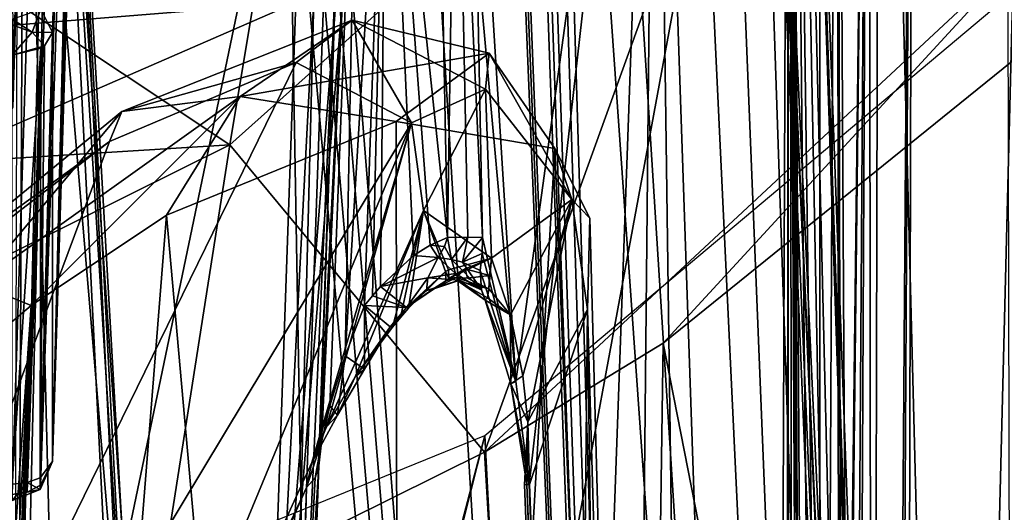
# Model space of a CAD drawing. Header units: millimetres. Extents: x -18.9 to 18.9, y -8.8 to 59.9.
# Tile 456 of 461: x 10 to 14.9, y 46.1 to 48.6. Entities that reach past the tile are written whole.
import ezdxf

# ---------------------------------------------------------------- set-up
doc = ezdxf.new("R2010")
doc.units = ezdxf.units.MM
doc.header["$LTSCALE"] = 65.185185
for name, color, linetype in [('1', 7, 'CONTINUOUS'), ('11', 7, 'CONTINUOUS'), ('19', 7, 'CONTINUOUS'), ('21', 7, 'CONTINUOUS'), ('245', 7, 'CONTINUOUS'), ('260', 7, 'CONTINUOUS'), ('341', 7, 'CONTINUOUS'), ('342', 7, 'CONTINUOUS'), ('354', 7, 'CONTINUOUS'), ('355', 7, 'CONTINUOUS'), ('356', 7, 'CONTINUOUS'), ('364', 7, 'CONTINUOUS'), ('385', 7, 'CONTINUOUS'), ('437', 7, 'CONTINUOUS'), ('451', 7, 'CONTINUOUS'), ('459', 7, 'CONTINUOUS'), ('5', 7, 'CONTINUOUS'), ('507', 7, 'CONTINUOUS'), ('510', 7, 'CONTINUOUS'), ('6', 7, 'CONTINUOUS'), ('633', 7, 'CONTINUOUS'), ('643', 7, 'CONTINUOUS'), ('644', 7, 'CONTINUOUS'), ('651', 7, 'CONTINUOUS'), ('652', 7, 'CONTINUOUS'), ('653', 7, 'CONTINUOUS'), ('654', 7, 'CONTINUOUS'), ('674', 7, 'CONTINUOUS'), ('675', 7, 'CONTINUOUS'), ('678', 7, 'CONTINUOUS'), ('679', 7, 'CONTINUOUS'), ('714', 7, 'CONTINUOUS'), ('831', 7, 'CONTINUOUS'), ('86', 7, 'CONTINUOUS'), ('910', 7, 'CONTINUOUS'), ('945', 7, 'CONTINUOUS')]:
    doc.layers.add(name, color=color, linetype=linetype)

msp = doc.modelspace()

# ---------------------------------------------------------------- linework, layer by layer
at = {"layer": '1', "color": 7, "linetype": 'Continuous'}
for points in [[(14.4873, 53.2453, -9.6373), (15.1267, 54.4298, -8.5991), (14.4221, 26.4, -9.7346), (14.4873, 53.2453, -9.6373)], [(14.4221, 26.4, -9.7346), (15.1267, 54.4298, -8.5991), (15.1861, 26.4, -8.4937), (14.4221, 26.4, -9.7346)], [(14.2663, 52.9045, -9.9615), (14.4873, 53.2453, -9.6373), (14.2974, 26.593, -9.9168), (14.2663, 52.9045, -9.9615)], [(14.2974, 26.593, -9.9168), (14.4873, 53.2453, -9.6373), (14.3346, 26.458, -9.8631), (14.2974, 26.593, -9.9168)], [(14.3346, 26.458, -9.8631), (14.4873, 53.2453, -9.6373), (14.4221, 26.4, -9.7346), (14.3346, 26.458, -9.8631)], [(14.0239, 52.5997, -10.3), (14.2663, 52.9045, -9.9615), (14.0239, 32.6, -10.3), (14.0239, 52.5997, -10.3)], [(14.0239, 32.6, -10.3), (14.2663, 52.9045, -9.9615), (14.0367, 32.6, -10.2825), (14.0239, 32.6, -10.3)], [(14.0367, 32.6, -10.2825), (14.2663, 52.9045, -9.9615), (14.1296, 32.5415, -10.1545), (14.0367, 32.6, -10.2825)], [(14.1296, 32.5415, -10.1545), (14.2663, 52.9045, -9.9615), (14.1676, 32.407, -10.1014), (14.1296, 32.5415, -10.1545)], [(14.1676, 32.407, -10.1014), (14.2663, 52.9045, -9.9615), (14.2974, 26.593, -9.9168), (14.1676, 32.407, -10.1014)], [(13.2439, 46.9853, 11.2854), (15.7137, 34.4, 7.4725), (15.23, 48.5911, 8.4147), (13.2439, 46.9853, 11.2854)], [(12.3539, 46.4439, 12.2533), (13.06, 34.4, 11.4977), (13.2439, 46.9853, 11.2854), (12.3539, 46.4439, 12.2533)], [(13.06, 34.4, 11.4977), (15.7137, 34.4, 7.4725), (13.2439, 46.9853, 11.2854), (13.06, 34.4, 11.4977)], [(10.7201, 45.6315, 13.7055), (13.06, 34.4, 11.4977), (12.3539, 46.4439, 12.2533), (10.7201, 45.6315, 13.7055)]]:
    msp.add_3dface(points, dxfattribs=at)
at = {"layer": '11', "color": 7, "linetype": 'Continuous'}
for points in [[(9.7801, 49.8541, -8.3475), (9.8924, 42.7348, -8.5961), (11.3763, 49.8541, -8.3475), (9.7801, 49.8541, -8.3475)], [(11.3763, 49.8541, -8.3475), (9.8924, 42.7348, -8.5961), (11.5265, 41.3085, -8.6459), (11.3763, 49.8541, -8.3475)]]:
    msp.add_3dface(points, dxfattribs=at)
at = {"layer": '19', "color": 7, "linetype": 'Continuous'}
for points in [[(12.5656, 57.6651, -5.7951), (14.5415, 26.593, -3.3512), (13.061, 57.8023, -4.5559), (12.5656, 57.6651, -5.7951)], [(13.061, 57.8023, -4.5559), (14.5415, 26.593, -3.3512), (13.2876, 57.6564, -3.8633), (13.061, 57.8023, -4.5559)], [(12.6662, 53.1168, -5.9553), (14.5415, 26.593, -3.3512), (12.5656, 57.6651, -5.7951), (12.6662, 53.1168, -5.9553)], [(13.2876, 57.6564, -3.8633), (14.5415, 26.593, -3.3512), (13.5006, 57.2732, -3.0969), (13.2876, 57.6564, -3.8633)], [(14.9361, 26.207, 0), (14.8867, 26.387, 1.1335), (13.5006, 57.2732, -3.0969), (14.9361, 26.207, 0)], [(13.5006, 57.2732, -3.0969), (14.8867, 26.387, 1.1335), (13.8721, 54.0291, 1.6038), (13.5006, 57.2732, -3.0969)], [(14.8796, 26.3995, -1.2182), (14.9361, 26.207, 0), (13.5006, 57.2732, -3.0969), (14.8796, 26.3995, -1.2182)], [(14.8178, 26.4787, -1.7993), (14.8796, 26.3995, -1.2182), (13.5006, 57.2732, -3.0969), (14.8178, 26.4787, -1.7993)], [(14.7723, 26.5175, -2.1316), (14.8178, 26.4787, -1.7993), (13.5006, 57.2732, -3.0969), (14.7723, 26.5175, -2.1316)], [(14.5415, 26.593, -3.3512), (14.7723, 26.5175, -2.1316), (13.5006, 57.2732, -3.0969), (14.5415, 26.593, -3.3512)], [(13.8721, 54.0291, 1.6038), (13.7944, 34.593, 4.9133), (13.2058, 51.8435, 4.7701), (13.8721, 54.0291, 1.6038)], [(13.8475, 34.5631, 4.7647), (13.7944, 34.593, 4.9133), (13.8721, 54.0291, 1.6038), (13.8475, 34.5631, 4.7647)], [(13.8933, 34.4778, 4.6389), (13.8475, 34.5631, 4.7647), (13.8721, 54.0291, 1.6038), (13.8933, 34.4778, 4.6389)], [(13.9402, 34.207, 4.5267), (13.8933, 34.4778, 4.6389), (13.8721, 54.0291, 1.6038), (13.9402, 34.207, 4.5267)], [(13.9714, 33.4402, 4.5173), (13.9402, 34.207, 4.5267), (13.8721, 54.0291, 1.6038), (13.9714, 33.4402, 4.5173)], [(14.0055, 32.6, 4.5071), (13.9714, 33.4402, 4.5173), (13.8721, 54.0291, 1.6038), (14.0055, 32.6, 4.5071)], [(14.1264, 29.6194, 4.4706), (14.0055, 32.6, 4.5071), (13.8721, 54.0291, 1.6038), (14.1264, 29.6194, 4.4706)], [(14.2489, 26.593, 4.4333), (14.1264, 29.6194, 4.4706), (13.8721, 54.0291, 1.6038), (14.2489, 26.593, 4.4333)], [(14.4053, 26.593, 3.895), (14.2489, 26.593, 4.4333), (13.8721, 54.0291, 1.6038), (14.4053, 26.593, 3.895)], [(14.5415, 26.593, 3.3512), (14.4053, 26.593, 3.895), (13.8721, 54.0291, 1.6038), (14.5415, 26.593, 3.3512)], [(14.7878, 26.5056, 2.024), (14.5415, 26.593, 3.3512), (13.8721, 54.0291, 1.6038), (14.7878, 26.5056, 2.024)], [(14.8176, 26.4788, 1.8003), (14.7878, 26.5056, 2.024), (13.8721, 54.0291, 1.6038), (14.8176, 26.4788, 1.8003)], [(14.8867, 26.387, 1.1335), (14.8176, 26.4788, 1.8003), (13.8721, 54.0291, 1.6038), (14.8867, 26.387, 1.1335)], [(13.4664, 26.593, -6.4296), (14.5415, 26.593, -3.3512), (12.6662, 53.1168, -5.9553), (13.4664, 26.593, -6.4296)], [(12.7576, 48.9563, -6.1018), (13.4664, 26.593, -6.4296), (12.6662, 53.1168, -5.9553), (12.7576, 48.9563, -6.1018)], [(12.2866, 50.3721, 6.9015), (13.2058, 51.8435, 4.7701), (12.5102, 46.7958, 6.7544), (12.2866, 50.3721, 6.9015)], [(12.5102, 46.7958, 6.7544), (13.2058, 51.8435, 4.7701), (12.5767, 46.2822, 6.668), (12.5102, 46.7958, 6.7544)], [(12.5767, 46.2822, 6.668), (13.2058, 51.8435, 4.7701), (12.8005, 40.5878, 6.6697), (12.5767, 46.2822, 6.668)], [(12.8005, 40.5878, 6.6697), (13.2058, 51.8435, 4.7701), (13.0338, 34.593, 6.6742), (12.8005, 40.5878, 6.6697)], [(13.0338, 34.593, 6.6742), (13.2058, 51.8435, 4.7701), (13.443, 34.593, 5.8062), (13.0338, 34.593, 6.6742)], [(13.2058, 51.8435, 4.7701), (13.7944, 34.593, 4.9133), (13.443, 34.593, 5.8062), (13.2058, 51.8435, 4.7701)], [(12.2866, 50.3721, 6.9015), (12.5102, 46.7958, 6.7544), (12.3156, 48.941, 6.9518), (12.2866, 50.3721, 6.9015)], [(11.443, 50.0212, -8.2459), (13.4664, 26.593, -6.4296), (11.5189, 50.0468, -8.1379), (11.443, 50.0212, -8.2459)], [(11.5189, 50.0468, -8.1379), (13.4664, 26.593, -6.4296), (11.594, 50.0109, -8.0329), (11.5189, 50.0468, -8.1379)], [(11.3763, 49.8541, -8.3475), (13.4664, 26.593, -6.4296), (11.443, 50.0212, -8.2459), (11.3763, 49.8541, -8.3475)], [(11.594, 50.0109, -8.0329), (13.4664, 26.593, -6.4296), (12.0909, 49.4965, -7.2983), (11.594, 50.0109, -8.0329)], [(11.3763, 49.8541, -8.3475), (11.5265, 41.3085, -8.6459), (13.4664, 26.593, -6.4296), (11.3763, 49.8541, -8.3475)], [(12.0909, 49.4965, -7.2983), (13.4664, 26.593, -6.4296), (12.5466, 48.9548, -6.5246), (12.0909, 49.4965, -7.2983)], [(12.3445, 47.5124, 7.0021), (12.3156, 48.941, 6.9518), (12.5102, 46.7958, 6.7544), (12.3445, 47.5124, 7.0021)], [(12.5466, 48.9548, -6.5246), (13.4664, 26.593, -6.4296), (12.5599, 48.9402, -6.5002), (12.5466, 48.9548, -6.5246)], [(12.5599, 48.9402, -6.5002), (13.4664, 26.593, -6.4296), (12.5738, 48.9292, -6.474), (12.5599, 48.9402, -6.5002)], [(12.5738, 48.9292, -6.474), (13.4664, 26.593, -6.4296), (12.6597, 48.9248, -6.3048), (12.5738, 48.9292, -6.474)], [(12.6597, 48.9248, -6.3048), (13.4664, 26.593, -6.4296), (12.6802, 48.9318, -6.2628), (12.6597, 48.9248, -6.3048)], [(12.6802, 48.9318, -6.2628), (13.4664, 26.593, -6.4296), (12.7068, 48.9417, -6.2079), (12.6802, 48.9318, -6.2628)], [(12.7068, 48.9417, -6.2079), (13.4664, 26.593, -6.4296), (12.7576, 48.9563, -6.1018), (12.7068, 48.9417, -6.2079)], [(12.3421, 47.4327, 7.0119), (12.3445, 47.5124, 7.0021), (12.5102, 46.7958, 6.7544), (12.3421, 47.4327, 7.0119)], [(12.3316, 47.3477, 7.0363), (12.3421, 47.4327, 7.0119), (12.5102, 46.7958, 6.7544), (12.3316, 47.3477, 7.0363)]]:
    msp.add_3dface(points, dxfattribs=at)
at = {"layer": '21', "color": 7, "linetype": 'Continuous'}
for points in [[(11.9151, 48.089, 10.4082), (11.9323, 34.593, 10.9974), (10.7717, 47.6233, 11.0562), (11.9151, 48.089, 10.4082)], [(12.7048, 47.9549, 9.2417), (11.9323, 34.593, 10.9974), (11.9151, 48.089, 10.4082), (12.7048, 47.9549, 9.2417)], [(13.2306, 34.593, 9.1214), (11.9323, 34.593, 10.9974), (12.7048, 47.9549, 9.2417), (13.2306, 34.593, 9.1214)], [(12.8791, 47.6078, 8.4868), (13.2306, 34.593, 9.1214), (12.7048, 47.9549, 9.2417), (12.8791, 47.6078, 8.4868)], [(11.9323, 34.593, 10.9974), (9.7348, 34.593, 11.6106), (10.7717, 47.6233, 11.0562), (11.9323, 34.593, 10.9974)], [(10.7717, 47.6233, 11.0562), (9.7348, 34.593, 11.6106), (10.0979, 47.1737, 11.1784), (10.7717, 47.6233, 11.0562)], [(12.8668, 47.1531, 7.8002), (13.2306, 34.593, 9.1214), (12.8791, 47.6078, 8.4868), (12.8668, 47.1531, 7.8002)], [(9.5167, 36.3181, 11.5263), (9.3485, 36.4317, 11.4937), (10.0979, 47.1737, 11.1784), (9.5167, 36.3181, 11.5263)], [(10.0979, 47.1737, 11.1784), (9.3485, 36.4317, 11.4937), (9.3838, 46.5716, 11.1396), (10.0979, 47.1737, 11.1784)], [(9.6229, 36.203, 11.5438), (9.5167, 36.3181, 11.5263), (10.0979, 47.1737, 11.1784), (9.6229, 36.203, 11.5438)], [(9.7015, 36.0585, 11.5566), (9.6229, 36.203, 11.5438), (10.0979, 47.1737, 11.1784), (9.7015, 36.0585, 11.5566)], [(9.728, 35.9142, 11.5639), (9.7015, 36.0585, 11.5566), (10.0979, 47.1737, 11.1784), (9.728, 35.9142, 11.5639)], [(9.7314, 35.2563, 11.5872), (9.728, 35.9142, 11.5639), (10.0979, 47.1737, 11.1784), (9.7314, 35.2563, 11.5872)], [(9.7348, 34.593, 11.6106), (9.7314, 35.2563, 11.5872), (10.0979, 47.1737, 11.1784), (9.7348, 34.593, 11.6106)], [(12.5776, 46.2822, 6.8569), (12.7991, 40.5878, 6.8516), (12.8668, 47.1531, 7.8002), (12.5776, 46.2822, 6.8569)], [(12.7991, 40.5878, 6.8516), (13.0304, 34.593, 6.8494), (12.8668, 47.1531, 7.8002), (12.7991, 40.5878, 6.8516)], [(13.0304, 34.593, 6.8494), (13.2306, 34.593, 9.1214), (12.8668, 47.1531, 7.8002), (13.0304, 34.593, 6.8494)]]:
    msp.add_3dface(points, dxfattribs=at)
at = {"layer": '245', "color": 7, "linetype": 'Continuous'}
for points in [[(4.4513, 48.7582, -6.2438), (11.4148, 48.6816, -6.1344), (3.4663, 48.0445, -5.2246), (4.4513, 48.7582, -6.2438)], [(3.4663, 48.0445, -5.2246), (11.4148, 48.6816, -6.1344), (6.2964, 46.4537, -2.9527), (3.4663, 48.0445, -5.2246)], [(6.2964, 46.4537, -2.9527), (11.4148, 48.6816, -6.1344), (11.2311, 43.4223, 1.3766), (6.2964, 46.4537, -2.9527)], [(7.2456, 44.247, 0.1988), (6.2964, 46.4537, -2.9527), (11.2311, 43.4223, 1.3766), (7.2456, 44.247, 0.1988)]]:
    msp.add_3dface(points, dxfattribs=at)
at = {"layer": '260', "color": 7, "linetype": 'Continuous'}
for points in [[(11.5468, 50.7466, 9.7457), (9.4771, 49.0449, 12.1759), (11.0858, 47.9732, 12.7183), (11.5468, 50.7466, 9.7457)], [(11.5468, 50.7466, 9.7457), (11.0858, 47.9732, 12.7183), (13.7735, 50.3775, 9.2846), (11.5468, 50.7466, 9.7457)], [(11.0858, 47.9732, 12.7183), (12.3539, 46.4439, 12.2533), (13.7735, 50.3775, 9.2846), (11.0858, 47.9732, 12.7183)], [(12.3539, 46.4439, 12.2533), (15.0664, 48.9689, 8.6455), (13.7735, 50.3775, 9.2846), (12.3539, 46.4439, 12.2533)], [(9.4771, 49.0449, 12.1759), (6.8917, 47.7125, 14.0788), (11.0858, 47.9732, 12.7183), (9.4771, 49.0449, 12.1759)], [(12.3539, 46.4439, 12.2533), (13.2439, 46.9853, 11.2854), (15.0664, 48.9689, 8.6455), (12.3539, 46.4439, 12.2533)], [(13.2439, 46.9853, 11.2854), (15.23, 48.5911, 8.4147), (15.0664, 48.9689, 8.6455), (13.2439, 46.9853, 11.2854)], [(6.8917, 47.7125, 14.0788), (7.2831, 46.0858, 15.4139), (11.0858, 47.9732, 12.7183), (6.8917, 47.7125, 14.0788)], [(7.2831, 46.0858, 15.4139), (10.7201, 45.6315, 13.7055), (11.0858, 47.9732, 12.7183), (7.2831, 46.0858, 15.4139)], [(10.7201, 45.6315, 13.7055), (12.3539, 46.4439, 12.2533), (11.0858, 47.9732, 12.7183), (10.7201, 45.6315, 13.7055)]]:
    msp.add_3dface(points, dxfattribs=at)
at = {"layer": '341', "color": 7, "linetype": 'Continuous'}
for points in [[(10.5059, 58.7208, -7.5599), (10.5092, 58.2663, -8.1073), (10.2034, 46.3972, 4.9675), (10.5059, 58.7208, -7.5599)], [(10.2034, 48.5327, 6.4627), (10.5059, 58.7208, -7.5599), (10.2034, 46.3972, 4.9675), (10.2034, 48.5327, 6.4627)], [(10.5092, 58.2663, -8.1073), (10.5108, 57.5639, -8.7077), (10.2034, 46.3972, 4.9675), (10.5092, 58.2663, -8.1073)], [(10.2034, 46.3972, 4.9675), (10.5108, 57.5639, -8.7077), (10.5108, 56.2444, -9.6316), (10.2034, 46.3972, 4.9675)]]:
    msp.add_3dface(points, dxfattribs=at)
at = {"layer": '342', "color": 7, "linetype": 'Continuous'}
msp.add_3dface([(10.3108, 56.0806, -9.7463), (7.5459, 56.0806, -9.7463), (10.0035, 46.2334, 4.8528), (10.3108, 56.0806, -9.7463)], dxfattribs=at)
at = {"layer": '354', "color": 7, "linetype": 'Continuous'}
for points in [[(10.2034, 46.3972, 4.9675), (10.5108, 56.2444, -9.6316), (10.4828, 56.1615, -9.6912), (10.2034, 46.3972, 4.9675)], [(10.1432, 46.2793, 4.8866), (10.2034, 46.3972, 4.9675), (10.4828, 56.1615, -9.6912), (10.1432, 46.2793, 4.8866)], [(10.4291, 56.1131, -9.7252), (10.1432, 46.2793, 4.8866), (10.4828, 56.1615, -9.6912), (10.4291, 56.1131, -9.7252)], [(10.3108, 56.0806, -9.7463), (10.0035, 46.2334, 4.8528), (10.0782, 46.2447, 4.862), (10.3108, 56.0806, -9.7463)], [(10.3108, 56.0806, -9.7463), (10.0782, 46.2447, 4.862), (10.4291, 56.1131, -9.7252), (10.3108, 56.0806, -9.7463)], [(10.0782, 46.2447, 4.862), (10.1432, 46.2793, 4.8866), (10.4291, 56.1131, -9.7252), (10.0782, 46.2447, 4.862)]]:
    msp.add_3dface(points, dxfattribs=at)
at = {"layer": '355', "color": 7, "linetype": 'Continuous'}
msp.add_3dface([(10.5059, 58.7208, -7.5599), (10.2034, 48.5327, 6.4627), (10.1448, 48.6477, 6.545), (10.5059, 58.7208, -7.5599)], dxfattribs=at)
at = {"layer": '356', "color": 7, "linetype": 'Continuous'}
for points in [[(10.2034, 48.5327, 6.4627), (10.2034, 46.3972, 4.9675), (10.142, 46.3165, 5.0828), (10.2034, 48.5327, 6.4627)], [(10.2034, 48.5327, 6.4627), (10.142, 46.3165, 5.0828), (10.1641, 48.4663, 6.5575), (10.2034, 48.5327, 6.4627)], [(10.0035, 46.2845, 5.1284), (10.0035, 48.42, 6.6237), (10.1453, 48.4538, 6.5754), (10.0035, 46.2845, 5.1284)], [(10.0774, 46.2926, 5.1168), (10.0035, 46.2845, 5.1284), (10.1453, 48.4538, 6.5754), (10.0774, 46.2926, 5.1168)], [(10.142, 46.3165, 5.0828), (10.0774, 46.2926, 5.1168), (10.1453, 48.4538, 6.5754), (10.142, 46.3165, 5.0828)], [(10.1641, 48.4663, 6.5575), (10.142, 46.3165, 5.0828), (10.1453, 48.4538, 6.5754), (10.1641, 48.4663, 6.5575)]]:
    msp.add_3dface(points, dxfattribs=at)
at = {"layer": '364', "color": 7, "linetype": 'Continuous'}
for points in [[(10.142, 46.3165, 5.0828), (10.2034, 46.3972, 4.9675), (10.143, 46.2583, 4.9907), (10.142, 46.3165, 5.0828)], [(10.2034, 46.3972, 4.9675), (10.1432, 46.2793, 4.8866), (10.143, 46.2583, 4.9907), (10.2034, 46.3972, 4.9675)], [(10.0774, 46.2926, 5.1168), (10.142, 46.3165, 5.0828), (10.143, 46.2583, 4.9907), (10.0774, 46.2926, 5.1168)], [(10.0035, 46.2845, 5.1284), (10.0774, 46.2926, 5.1168), (10.0035, 46.2026, 5.0011), (10.0035, 46.2845, 5.1284)], [(10.0035, 46.2026, 5.0011), (10.0774, 46.2926, 5.1168), (10.143, 46.2583, 4.9907), (10.0035, 46.2026, 5.0011)], [(10.1432, 46.2793, 4.8866), (10.0782, 46.2447, 4.862), (10.143, 46.2583, 4.9907), (10.1432, 46.2793, 4.8866)], [(10.0782, 46.2447, 4.862), (10.0035, 46.2334, 4.8528), (10.143, 46.2583, 4.9907), (10.0782, 46.2447, 4.862)], [(10.0035, 46.2334, 4.8528), (10.0035, 46.2026, 5.0011), (10.143, 46.2583, 4.9907), (10.0035, 46.2334, 4.8528)]]:
    msp.add_3dface(points, dxfattribs=at)
at = {"layer": '385', "color": 7, "linetype": 'Continuous'}
for points in [[(10.0035, 48.5979, 6.6496), (10.1448, 48.6477, 6.545), (10.1022, 48.5335, 6.6338), (10.0035, 48.5979, 6.6496)], [(10.1448, 48.6477, 6.545), (10.2034, 48.5327, 6.4627), (10.1022, 48.5335, 6.6338), (10.1448, 48.6477, 6.545)], [(10.0035, 48.5699, 6.6568), (10.0035, 48.5979, 6.6496), (10.1022, 48.5335, 6.6338), (10.0035, 48.5699, 6.6568)], [(10.0035, 48.42, 6.6237), (10.0035, 48.5699, 6.6568), (10.1022, 48.5335, 6.6338), (10.0035, 48.42, 6.6237)], [(10.1641, 48.4663, 6.5575), (10.0035, 48.42, 6.6237), (10.1022, 48.5335, 6.6338), (10.1641, 48.4663, 6.5575)], [(10.2034, 48.5327, 6.4627), (10.1641, 48.4663, 6.5575), (10.1022, 48.5335, 6.6338), (10.2034, 48.5327, 6.4627)], [(10.0035, 48.42, 6.6237), (10.1641, 48.4663, 6.5575), (10.1453, 48.4538, 6.5754), (10.0035, 48.42, 6.6237)]]:
    msp.add_3dface(points, dxfattribs=at)
at = {"layer": '437', "color": 7, "linetype": 'Continuous'}
for points in [[(11.5286, 46.3747, 6.9432), (11.6147, 48.8384, -6.0197), (11.6682, 50.3721, 6.8036), (11.5286, 46.3747, 6.9432)], [(11.431, 43.5792, 1.4913), (11.6147, 48.8384, -6.0197), (11.446, 44.0086, 2.9641), (11.431, 43.5792, 1.4913)], [(11.446, 44.0086, 2.9641), (11.6147, 48.8384, -6.0197), (11.4737, 44.8035, 4.6282), (11.446, 44.0086, 2.9641)], [(11.4737, 44.8035, 4.6282), (11.6147, 48.8384, -6.0197), (11.5286, 46.3747, 6.9432), (11.4737, 44.8035, 4.6282)]]:
    msp.add_3dface(points, dxfattribs=at)
at = {"layer": '451', "color": 7, "linetype": 'Continuous'}
for points in [[(11.6147, 48.8384, -6.0197), (11.431, 43.5792, 1.4913), (11.3705, 43.4671, 1.4113), (11.6147, 48.8384, -6.0197)], [(11.5541, 48.7263, -6.0996), (11.6147, 48.8384, -6.0197), (11.3705, 43.4671, 1.4113), (11.5541, 48.7263, -6.0996)], [(11.5051, 48.6982, -6.1205), (11.5541, 48.7263, -6.0996), (11.3705, 43.4671, 1.4113), (11.5051, 48.6982, -6.1205)], [(11.2311, 43.4223, 1.3766), (11.4148, 48.6816, -6.1344), (11.5051, 48.6982, -6.1205), (11.2311, 43.4223, 1.3766)], [(11.2311, 43.4223, 1.3766), (11.5051, 48.6982, -6.1205), (11.3705, 43.4671, 1.4113), (11.2311, 43.4223, 1.3766)]]:
    msp.add_3dface(points, dxfattribs=at)
at = {"layer": '459', "color": 7, "linetype": 'Continuous'}
for points in [[(11.4165, 48.3831, 9.6255), (10.4866, 47.9896, 10.2403), (8.1387, 41.6853, 6.2191), (11.4165, 48.3831, 9.6255)], [(11.9904, 48.0832, 8.5433), (11.4165, 48.3831, 9.6255), (8.1387, 41.6853, 6.2191), (11.9904, 48.0832, 8.5433)], [(9.3403, 41.6853, 4.204), (11.9904, 48.0832, 8.5433), (8.1387, 41.6853, 6.2191), (9.3403, 41.6853, 4.204)], [(11.4939, 46.3928, 7.1552), (11.9904, 48.0832, 8.5433), (9.3403, 41.6853, 4.204), (11.4939, 46.3928, 7.1552)], [(11.5669, 46.5691, 7.2713), (11.9904, 48.0832, 8.5433), (11.4939, 46.3928, 7.1552), (11.5669, 46.5691, 7.2713)], [(12.0506, 47.6457, 7.9129), (11.9904, 48.0832, 8.5433), (11.5669, 46.5691, 7.2713), (12.0506, 47.6457, 7.9129)], [(10.4866, 47.9896, 10.2403), (9.9241, 47.5567, 10.3707), (8.1387, 41.6853, 6.2191), (10.4866, 47.9896, 10.2403)], [(11.7105, 46.8179, 7.3702), (12.0506, 47.6457, 7.9129), (11.5669, 46.5691, 7.2713), (11.7105, 46.8179, 7.3702)], [(11.8955, 47.0657, 7.4016), (12.0506, 47.6457, 7.9129), (11.7105, 46.8179, 7.3702), (11.8955, 47.0657, 7.4016)], [(11.9359, 47.1133, 7.3997), (12.0506, 47.6457, 7.9129), (11.8955, 47.0657, 7.4016), (11.9359, 47.1133, 7.3997)], [(11.9762, 47.1608, 7.3978), (12.0506, 47.6457, 7.9129), (11.9359, 47.1133, 7.3997), (11.9762, 47.1608, 7.3978)], [(11.4684, 46.267, 7.0288), (11.4939, 46.3928, 7.1552), (9.3403, 41.6853, 4.204), (11.4684, 46.267, 7.0288)], [(9.3933, 41.6999, 4.1099), (11.4684, 46.267, 7.0288), (9.3403, 41.6853, 4.204), (9.3933, 41.6999, 4.1099)], [(9.4585, 41.7395, 4.0289), (11.4684, 46.267, 7.0288), (9.3933, 41.6999, 4.1099), (9.4585, 41.7395, 4.0289)], [(11.4255, 44.6957, 4.6904), (11.4684, 46.267, 7.0288), (9.4585, 41.7395, 4.0289), (11.4255, 44.6957, 4.6904)]]:
    msp.add_3dface(points, dxfattribs=at)
at = {"layer": '5', "color": 7, "linetype": 'Continuous'}
for points in [[(14.0239, 52.5997, -10.3), (14.0239, 32.6, -10.3), (10.3289, 32.6, -14.0025), (14.0239, 52.5997, -10.3)], [(14.0239, 52.5997, -10.3), (10.3289, 32.6, -14.0025), (11.8589, 51.2893, -12.7329), (14.0239, 52.5997, -10.3)], [(10.3289, 32.6, -14.0025), (9.1271, 50.9125, -14.8141), (11.8221, 51.2785, -12.7671), (10.3289, 32.6, -14.0025)], [(11.8589, 51.2893, -12.7329), (10.3289, 32.6, -14.0025), (11.8221, 51.2785, -12.7671), (11.8589, 51.2893, -12.7329)], [(5.7, 32.6, -16.4399), (9.1271, 50.9125, -14.8141), (10.3289, 32.6, -14.0025), (5.7, 32.6, -16.4399)]]:
    msp.add_3dface(points, dxfattribs=at)
at = {"layer": '507', "color": 7, "linetype": 'Continuous'}
for points in [[(11.7564, 47.1734, 7.1152), (11.8681, 50.3721, 7.0035), (11.7967, 47.221, 7.1135), (11.7564, 47.1734, 7.1152)], [(11.7967, 47.221, 7.1135), (11.8681, 50.3721, 7.0035), (11.8368, 47.2686, 7.1119), (11.7967, 47.221, 7.1135)], [(11.8368, 47.2686, 7.1119), (11.8681, 50.3721, 7.0035), (12.0002, 47.4216, 7.1065), (11.8368, 47.2686, 7.1119)], [(12.1416, 48.941, 7.0535), (12.1706, 47.5124, 7.1033), (11.8681, 50.3721, 7.0035), (12.1416, 48.941, 7.0535)], [(11.8681, 50.3721, 7.0035), (12.1706, 47.5124, 7.1033), (12.0835, 47.4736, 7.1047), (11.8681, 50.3721, 7.0035)], [(12.0002, 47.4216, 7.1065), (11.8681, 50.3721, 7.0035), (12.0835, 47.4736, 7.1047), (12.0002, 47.4216, 7.1065)]]:
    msp.add_3dface(points, dxfattribs=at)
at = {"layer": '510', "color": 7, "linetype": 'Continuous'}
for points in [[(11.5286, 46.3747, 6.9432), (11.6682, 50.3721, 6.8036), (11.7268, 50.375, 6.9449), (11.5286, 46.3747, 6.9432)], [(11.5428, 46.4934, 7.0017), (11.5286, 46.3747, 6.9432), (11.7268, 50.375, 6.9449), (11.5428, 46.4934, 7.0017)], [(11.5835, 46.674, 7.0584), (11.5428, 46.4934, 7.0017), (11.7268, 50.375, 6.9449), (11.5835, 46.674, 7.0584)], [(11.6597, 46.9232, 7.1035), (11.5835, 46.674, 7.0584), (11.7268, 50.375, 6.9449), (11.6597, 46.9232, 7.1035)], [(11.8681, 50.3721, 7.0035), (11.6597, 46.9232, 7.1035), (11.7268, 50.375, 6.9449), (11.8681, 50.3721, 7.0035)], [(11.8681, 50.3721, 7.0035), (11.7564, 47.1734, 7.1152), (11.6597, 46.9232, 7.1035), (11.8681, 50.3721, 7.0035)]]:
    msp.add_3dface(points, dxfattribs=at)
at = {"layer": '6', "color": 7, "linetype": 'Continuous'}
for points in [[(10.2091, 51.0262, -11.899), (8.2613, 51.0262, -13.3252), (9.7811, 32.7965, -12.6578), (10.2091, 51.0262, -11.899)], [(11.1233, 32.7965, -11.4962), (10.2091, 51.0262, -11.899), (9.7811, 32.7965, -12.6578), (11.1233, 32.7965, -11.4962)], [(10.5991, 45.3563, -11.6869), (10.2091, 51.0262, -11.899), (11.1233, 32.7965, -11.4962), (10.5991, 45.3563, -11.6869)]]:
    msp.add_3dface(points, dxfattribs=at)
at = {"layer": '633', "color": 7, "linetype": 'Continuous'}
for points in [[(11.4165, 48.3831, 9.6255), (11.6948, 48.594, 9.8338), (10.5491, 48.1385, 10.6112), (11.4165, 48.3831, 9.6255)], [(11.6948, 48.594, 9.8338), (11.137, 48.214, 10.7575), (10.5491, 48.1385, 10.6112), (11.6948, 48.594, 9.8338)], [(12.3779, 48.4298, 9.5499), (11.137, 48.214, 10.7575), (11.6948, 48.594, 9.8338), (12.3779, 48.4298, 9.5499)], [(11.4165, 48.3831, 9.6255), (11.9904, 48.0832, 8.5433), (11.6948, 48.594, 9.8338), (11.4165, 48.3831, 9.6255)], [(11.9904, 48.0832, 8.5433), (12.3583, 48.251, 8.5736), (11.6948, 48.594, 9.8338), (11.9904, 48.0832, 8.5433)], [(12.3583, 48.251, 8.5736), (12.3779, 48.4298, 9.5499), (11.6948, 48.594, 9.8338), (12.3583, 48.251, 8.5736)], [(12.3779, 48.4298, 9.5499), (11.9151, 48.089, 10.4082), (11.137, 48.214, 10.7575), (12.3779, 48.4298, 9.5499)], [(12.7048, 47.9549, 9.2417), (11.9151, 48.089, 10.4082), (12.3779, 48.4298, 9.5499), (12.7048, 47.9549, 9.2417)], [(12.789, 47.7007, 8.0791), (12.3779, 48.4298, 9.5499), (12.3583, 48.251, 8.5736), (12.789, 47.7007, 8.0791)], [(12.789, 47.7007, 8.0791), (12.7048, 47.9549, 9.2417), (12.3779, 48.4298, 9.5499), (12.789, 47.7007, 8.0791)], [(10.4866, 47.9896, 10.2403), (11.4165, 48.3831, 9.6255), (10.5491, 48.1385, 10.6112), (10.4866, 47.9896, 10.2403)], [(11.9904, 48.0832, 8.5433), (12.0506, 47.6457, 7.9129), (12.3583, 48.251, 8.5736), (11.9904, 48.0832, 8.5433)], [(12.3583, 48.251, 8.5736), (12.0506, 47.6457, 7.9129), (12.3891, 47.4084, 7.4414), (12.3583, 48.251, 8.5736)], [(12.3891, 47.4084, 7.4414), (12.789, 47.7007, 8.0791), (12.3583, 48.251, 8.5736), (12.3891, 47.4084, 7.4414)], [(11.137, 48.214, 10.7575), (10.0979, 47.1737, 11.1784), (9.8295, 47.2807, 11.1103), (11.137, 48.214, 10.7575)], [(11.137, 48.214, 10.7575), (9.8295, 47.2807, 11.1103), (10.5491, 48.1385, 10.6112), (11.137, 48.214, 10.7575)], [(10.7717, 47.6233, 11.0562), (10.0979, 47.1737, 11.1784), (11.137, 48.214, 10.7575), (10.7717, 47.6233, 11.0562)], [(11.9151, 48.089, 10.4082), (10.7717, 47.6233, 11.0562), (11.137, 48.214, 10.7575), (11.9151, 48.089, 10.4082)], [(10.4866, 47.9896, 10.2403), (10.5491, 48.1385, 10.6112), (9.4686, 47.2534, 10.7756), (10.4866, 47.9896, 10.2403)], [(10.5491, 48.1385, 10.6112), (9.8295, 47.2807, 11.1103), (9.4686, 47.2534, 10.7756), (10.5491, 48.1385, 10.6112)], [(9.9241, 47.5567, 10.3707), (10.4866, 47.9896, 10.2403), (9.4686, 47.2534, 10.7756), (9.9241, 47.5567, 10.3707)], [(12.8791, 47.6078, 8.4868), (12.7048, 47.9549, 9.2417), (12.789, 47.7007, 8.0791), (12.8791, 47.6078, 8.4868)], [(12.4835, 47.1272, 7.2065), (12.789, 47.7007, 8.0791), (12.3891, 47.4084, 7.4414), (12.4835, 47.1272, 7.2065)], [(12.5449, 46.824, 7.0271), (12.789, 47.7007, 8.0791), (12.4835, 47.1272, 7.2065), (12.5449, 46.824, 7.0271)], [(12.5703, 46.5937, 6.9316), (12.789, 47.7007, 8.0791), (12.5449, 46.824, 7.0271), (12.5703, 46.5937, 6.9316)], [(12.5703, 46.5937, 6.9316), (12.8668, 47.1531, 7.8002), (12.789, 47.7007, 8.0791), (12.5703, 46.5937, 6.9316)], [(12.8668, 47.1531, 7.8002), (12.8791, 47.6078, 8.4868), (12.789, 47.7007, 8.0791), (12.8668, 47.1531, 7.8002)], [(12.0506, 47.6457, 7.9129), (11.9762, 47.1608, 7.3978), (12.1601, 47.3422, 7.427), (12.0506, 47.6457, 7.9129)], [(12.3891, 47.4084, 7.4414), (12.0506, 47.6457, 7.9129), (12.1741, 47.351, 7.4285), (12.3891, 47.4084, 7.4414)], [(12.1741, 47.351, 7.4285), (12.0506, 47.6457, 7.9129), (12.1601, 47.3422, 7.427), (12.1741, 47.351, 7.4285)], [(10.0979, 47.1737, 11.1784), (9.3838, 46.5716, 11.1396), (9.8295, 47.2807, 11.1103), (10.0979, 47.1737, 11.1784)], [(12.5776, 46.2822, 6.8569), (12.8668, 47.1531, 7.8002), (12.5703, 46.5937, 6.9316), (12.5776, 46.2822, 6.8569)]]:
    msp.add_3dface(points, dxfattribs=at)
at = {"layer": '643', "color": 7, "linetype": 'Continuous'}
for points in [[(12.4835, 47.1272, 7.2065), (12.3891, 47.4084, 7.4414), (12.3753, 47.2567, 7.259), (12.4835, 47.1272, 7.2065)], [(12.3753, 47.2567, 7.259), (12.3891, 47.4084, 7.4414), (12.3797, 47.3226, 7.3444), (12.3753, 47.2567, 7.259)], [(12.3316, 47.3477, 7.0363), (12.5102, 46.7958, 6.7544), (12.3394, 47.2519, 7.0571), (12.3316, 47.3477, 7.0363)], [(12.3394, 47.2519, 7.0571), (12.5102, 46.7958, 6.7544), (12.3573, 47.1999, 7.1174), (12.3394, 47.2519, 7.0571)], [(12.3684, 47.2118, 7.1817), (12.4835, 47.1272, 7.2065), (12.3753, 47.2567, 7.259), (12.3684, 47.2118, 7.1817)], [(12.3573, 47.1999, 7.1174), (12.4835, 47.1272, 7.2065), (12.3684, 47.2118, 7.1817), (12.3573, 47.1999, 7.1174)], [(12.5102, 46.7958, 6.7544), (12.4856, 46.7837, 6.8479), (12.3573, 47.1999, 7.1174), (12.5102, 46.7958, 6.7544)], [(12.4856, 46.7837, 6.8479), (12.4835, 47.1272, 7.2065), (12.3573, 47.1999, 7.1174), (12.4856, 46.7837, 6.8479)], [(12.5449, 46.824, 7.0271), (12.4835, 47.1272, 7.2065), (12.4856, 46.7837, 6.8479), (12.5449, 46.824, 7.0271)], [(12.5703, 46.5937, 6.9316), (12.5449, 46.824, 7.0271), (12.4856, 46.7837, 6.8479), (12.5703, 46.5937, 6.9316)], [(12.5102, 46.7958, 6.7544), (12.5767, 46.2822, 6.668), (12.4856, 46.7837, 6.8479), (12.5102, 46.7958, 6.7544)], [(12.5767, 46.2822, 6.668), (12.5655, 46.2818, 6.6934), (12.4856, 46.7837, 6.8479), (12.5767, 46.2822, 6.668)], [(12.5655, 46.2818, 6.6934), (12.5703, 46.5937, 6.9316), (12.4856, 46.7837, 6.8479), (12.5655, 46.2818, 6.6934)], [(12.5776, 46.2822, 6.8569), (12.5703, 46.5937, 6.9316), (12.5535, 46.2813, 6.7626), (12.5776, 46.2822, 6.8569)], [(12.5535, 46.2813, 6.7626), (12.5703, 46.5937, 6.9316), (12.5655, 46.2818, 6.6934), (12.5535, 46.2813, 6.7626)]]:
    msp.add_3dface(points, dxfattribs=at)
at = {"layer": '644', "color": 7, "linetype": 'Continuous'}
for points in [[(12.5776, 46.2822, 6.8569), (12.5535, 46.2813, 6.7626), (13.0119, 34.5922, 6.7614), (12.5776, 46.2822, 6.8569)], [(12.5535, 46.2813, 6.7626), (12.5655, 46.2818, 6.6934), (13.0119, 34.5922, 6.7614), (12.5535, 46.2813, 6.7626)], [(12.5767, 46.2822, 6.668), (12.8005, 40.5878, 6.6697), (12.5655, 46.2818, 6.6934), (12.5767, 46.2822, 6.668)], [(12.8005, 40.5878, 6.6697), (13.0338, 34.593, 6.6742), (12.5655, 46.2818, 6.6934), (12.8005, 40.5878, 6.6697)], [(12.5655, 46.2818, 6.6934), (13.0338, 34.593, 6.6742), (13.0119, 34.5922, 6.7614), (12.5655, 46.2818, 6.6934)], [(12.5776, 46.2822, 6.8569), (13.0119, 34.5922, 6.7614), (12.7991, 40.5878, 6.8516), (12.5776, 46.2822, 6.8569)]]:
    msp.add_3dface(points, dxfattribs=at)
at = {"layer": '651', "color": 7, "linetype": 'Continuous'}
for points in [[(12.0835, 47.4736, 7.1047), (12.1706, 47.5124, 7.1033), (12.1541, 47.4666, 7.1084), (12.0835, 47.4736, 7.1047)], [(12.0002, 47.4216, 7.1065), (12.0835, 47.4736, 7.1047), (12.1241, 47.4124, 7.1209), (12.0002, 47.4216, 7.1065)], [(12.1241, 47.4124, 7.1209), (12.0835, 47.4736, 7.1047), (12.1541, 47.4666, 7.1084), (12.1241, 47.4124, 7.1209)], [(11.8368, 47.2686, 7.1119), (12.0002, 47.4216, 7.1065), (12.1241, 47.4124, 7.1209), (11.8368, 47.2686, 7.1119)], [(12.0723, 47.3119, 7.1607), (11.8368, 47.2686, 7.1119), (12.1241, 47.4124, 7.1209), (12.0723, 47.3119, 7.1607)], [(12.3891, 47.4084, 7.4414), (12.1741, 47.351, 7.4285), (12.176, 47.3072, 7.3412), (12.3891, 47.4084, 7.4414)], [(12.3891, 47.4084, 7.4414), (12.176, 47.3072, 7.3412), (12.2575, 47.3555, 7.3844), (12.3891, 47.4084, 7.4414)], [(12.1741, 47.351, 7.4285), (12.1601, 47.3422, 7.427), (12.176, 47.3072, 7.3412), (12.1741, 47.351, 7.4285)], [(11.8368, 47.2686, 7.1119), (12.0723, 47.3119, 7.1607), (11.9652, 47.1635, 7.207), (11.8368, 47.2686, 7.1119)], [(12.1601, 47.3422, 7.427), (11.9762, 47.1608, 7.3978), (11.9652, 47.1635, 7.207), (12.1601, 47.3422, 7.427)], [(12.1607, 47.2967, 7.3314), (12.1601, 47.3422, 7.427), (11.9652, 47.1635, 7.207), (12.1607, 47.2967, 7.3314)], [(12.0723, 47.3119, 7.1607), (12.0653, 47.2481, 7.2257), (11.9652, 47.1635, 7.207), (12.0723, 47.3119, 7.1607)], [(12.0975, 47.2543, 7.278), (12.1607, 47.2967, 7.3314), (11.9652, 47.1635, 7.207), (12.0975, 47.2543, 7.278)], [(12.176, 47.3072, 7.3412), (12.1601, 47.3422, 7.427), (12.1607, 47.2967, 7.3314), (12.176, 47.3072, 7.3412)], [(12.0653, 47.2481, 7.2257), (12.0975, 47.2543, 7.278), (11.9652, 47.1635, 7.207), (12.0653, 47.2481, 7.2257)]]:
    msp.add_3dface(points, dxfattribs=at)
at = {"layer": '652', "color": 7, "linetype": 'Continuous'}
for points in [[(11.7967, 47.221, 7.1135), (11.8368, 47.2686, 7.1119), (11.9652, 47.1635, 7.207), (11.7967, 47.221, 7.1135)], [(11.7564, 47.1734, 7.1152), (11.7967, 47.221, 7.1135), (11.9652, 47.1635, 7.207), (11.7564, 47.1734, 7.1152)], [(11.7564, 47.1734, 7.1152), (11.9652, 47.1635, 7.207), (11.8847, 47.0681, 7.2105), (11.7564, 47.1734, 7.1152)], [(11.9652, 47.1635, 7.207), (11.9762, 47.1608, 7.3978), (11.8847, 47.0681, 7.2105), (11.9652, 47.1635, 7.207)], [(11.9762, 47.1608, 7.3978), (11.9359, 47.1133, 7.3997), (11.8847, 47.0681, 7.2105), (11.9762, 47.1608, 7.3978)], [(11.9359, 47.1133, 7.3997), (11.8955, 47.0657, 7.4016), (11.8847, 47.0681, 7.2105), (11.9359, 47.1133, 7.3997)]]:
    msp.add_3dface(points, dxfattribs=at)
at = {"layer": '653', "color": 7, "linetype": 'Continuous'}
for points in [[(11.6597, 46.9232, 7.1035), (11.7564, 47.1734, 7.1152), (11.7559, 46.8561, 7.249), (11.6597, 46.9232, 7.1035)], [(11.7564, 47.1734, 7.1152), (11.8847, 47.0681, 7.2105), (11.7559, 46.8561, 7.249), (11.7564, 47.1734, 7.1152)], [(11.8955, 47.0657, 7.4016), (11.7105, 46.8179, 7.3702), (11.8847, 47.0681, 7.2105), (11.8955, 47.0657, 7.4016)], [(11.8847, 47.0681, 7.2105), (11.7105, 46.8179, 7.3702), (11.7559, 46.8561, 7.249), (11.8847, 47.0681, 7.2105)], [(11.5835, 46.674, 7.0584), (11.6597, 46.9232, 7.1035), (11.6217, 46.6283, 7.2351), (11.5835, 46.674, 7.0584)], [(11.6217, 46.6283, 7.2351), (11.6597, 46.9232, 7.1035), (11.7559, 46.8561, 7.249), (11.6217, 46.6283, 7.2351)], [(11.7105, 46.8179, 7.3702), (11.6217, 46.6283, 7.2351), (11.7559, 46.8561, 7.249), (11.7105, 46.8179, 7.3702)], [(11.7105, 46.8179, 7.3702), (11.5669, 46.5691, 7.2713), (11.6217, 46.6283, 7.2351), (11.7105, 46.8179, 7.3702)], [(11.5428, 46.4934, 7.0017), (11.5835, 46.674, 7.0584), (11.4939, 46.3928, 7.1552), (11.5428, 46.4934, 7.0017)], [(11.4939, 46.3928, 7.1552), (11.5835, 46.674, 7.0584), (11.6217, 46.6283, 7.2351), (11.4939, 46.3928, 7.1552)], [(11.5669, 46.5691, 7.2713), (11.4939, 46.3928, 7.1552), (11.6217, 46.6283, 7.2351), (11.5669, 46.5691, 7.2713)], [(11.5428, 46.4934, 7.0017), (11.4939, 46.3928, 7.1552), (11.4684, 46.267, 7.0288), (11.5428, 46.4934, 7.0017)], [(11.5428, 46.4934, 7.0017), (11.4684, 46.267, 7.0288), (11.5119, 46.3161, 6.9894), (11.5428, 46.4934, 7.0017)], [(11.5286, 46.3747, 6.9432), (11.5428, 46.4934, 7.0017), (11.5119, 46.3161, 6.9894), (11.5286, 46.3747, 6.9432)]]:
    msp.add_3dface(points, dxfattribs=at)
at = {"layer": '654', "color": 7, "linetype": 'Continuous'}
for points in [[(11.4737, 44.8035, 4.6282), (11.5286, 46.3747, 6.9432), (11.4255, 44.6957, 4.6904), (11.4737, 44.8035, 4.6282)], [(11.4255, 44.6957, 4.6904), (11.5286, 46.3747, 6.9432), (11.5119, 46.3161, 6.9894), (11.4255, 44.6957, 4.6904)], [(11.4684, 46.267, 7.0288), (11.4255, 44.6957, 4.6904), (11.5119, 46.3161, 6.9894), (11.4684, 46.267, 7.0288)]]:
    msp.add_3dface(points, dxfattribs=at)
at = {"layer": '674', "color": 7, "linetype": 'Continuous'}
for points in [[(12.1706, 47.5124, 7.1033), (12.1416, 48.941, 7.0535), (12.2133, 50.3732, 6.9761), (12.1706, 47.5124, 7.1033)], [(12.1706, 47.5124, 7.1033), (12.2133, 50.3732, 6.9761), (12.2712, 47.5135, 7.0761), (12.1706, 47.5124, 7.1033)], [(12.3156, 48.941, 6.9518), (12.3445, 47.5124, 7.0021), (12.2133, 50.3732, 6.9761), (12.3156, 48.941, 6.9518)], [(12.2133, 50.3732, 6.9761), (12.3445, 47.5124, 7.0021), (12.2712, 47.5135, 7.0761), (12.2133, 50.3732, 6.9761)]]:
    msp.add_3dface(points, dxfattribs=at)
at = {"layer": '675', "color": 7, "linetype": 'Continuous'}
for points in [[(12.1541, 47.4666, 7.1084), (12.1706, 47.5124, 7.1033), (12.1899, 47.4029, 7.1247), (12.1541, 47.4666, 7.1084)], [(12.1706, 47.5124, 7.1033), (12.2712, 47.5135, 7.0761), (12.1899, 47.4029, 7.1247), (12.1706, 47.5124, 7.1033)], [(12.1899, 47.4029, 7.1247), (12.2712, 47.5135, 7.0761), (12.244, 47.3891, 7.1112), (12.1899, 47.4029, 7.1247)], [(12.2712, 47.5135, 7.0761), (12.3445, 47.5124, 7.0021), (12.244, 47.3891, 7.1112), (12.2712, 47.5135, 7.0761)], [(12.3445, 47.5124, 7.0021), (12.3421, 47.4327, 7.0119), (12.244, 47.3891, 7.1112), (12.3445, 47.5124, 7.0021)], [(12.1241, 47.4124, 7.1209), (12.1541, 47.4666, 7.1084), (12.1899, 47.4029, 7.1247), (12.1241, 47.4124, 7.1209)], [(12.3421, 47.4327, 7.0119), (12.3316, 47.3477, 7.0363), (12.244, 47.3891, 7.1112), (12.3421, 47.4327, 7.0119)]]:
    msp.add_3dface(points, dxfattribs=at)
at = {"layer": '678', "color": 7, "linetype": 'Continuous'}
for points in [[(12.3891, 47.4084, 7.4414), (12.2575, 47.3555, 7.3844), (12.3797, 47.3226, 7.3444), (12.3891, 47.4084, 7.4414)], [(12.2575, 47.3555, 7.3844), (12.176, 47.3072, 7.3412), (12.2143, 47.3124, 7.3032), (12.2575, 47.3555, 7.3844)], [(12.2695, 47.3103, 7.2813), (12.2575, 47.3555, 7.3844), (12.2143, 47.3124, 7.3032), (12.2695, 47.3103, 7.2813)], [(12.3797, 47.3226, 7.3444), (12.2575, 47.3555, 7.3844), (12.2695, 47.3103, 7.2813), (12.3797, 47.3226, 7.3444)], [(12.176, 47.3072, 7.3412), (12.1607, 47.2967, 7.3314), (12.2143, 47.3124, 7.3032), (12.176, 47.3072, 7.3412)], [(12.3753, 47.2567, 7.259), (12.3797, 47.3226, 7.3444), (12.2695, 47.3103, 7.2813), (12.3753, 47.2567, 7.259)]]:
    msp.add_3dface(points, dxfattribs=at)
at = {"layer": '679', "color": 7, "linetype": 'Continuous'}
for points in [[(12.0723, 47.3119, 7.1607), (12.1241, 47.4124, 7.1209), (12.2102, 47.3331, 7.1529), (12.0723, 47.3119, 7.1607)], [(12.1241, 47.4124, 7.1209), (12.1899, 47.4029, 7.1247), (12.2102, 47.3331, 7.1529), (12.1241, 47.4124, 7.1209)], [(12.3394, 47.2519, 7.0571), (12.1899, 47.4029, 7.1247), (12.244, 47.3891, 7.1112), (12.3394, 47.2519, 7.0571)], [(12.1899, 47.4029, 7.1247), (12.3394, 47.2519, 7.0571), (12.2102, 47.3331, 7.1529), (12.1899, 47.4029, 7.1247)], [(12.3316, 47.3477, 7.0363), (12.3394, 47.2519, 7.0571), (12.244, 47.3891, 7.1112), (12.3316, 47.3477, 7.0363)], [(12.0653, 47.2481, 7.2257), (12.0723, 47.3119, 7.1607), (12.2289, 47.2996, 7.1807), (12.0653, 47.2481, 7.2257)], [(12.222, 47.2961, 7.2236), (12.0653, 47.2481, 7.2257), (12.2289, 47.2996, 7.1807), (12.222, 47.2961, 7.2236)], [(12.0975, 47.2543, 7.278), (12.0653, 47.2481, 7.2257), (12.222, 47.2961, 7.2236), (12.0975, 47.2543, 7.278)], [(12.2289, 47.2996, 7.1807), (12.0723, 47.3119, 7.1607), (12.2102, 47.3331, 7.1529), (12.2289, 47.2996, 7.1807)], [(12.1607, 47.2967, 7.3314), (12.0975, 47.2543, 7.278), (12.2143, 47.3124, 7.3032), (12.1607, 47.2967, 7.3314)], [(12.2143, 47.3124, 7.3032), (12.0975, 47.2543, 7.278), (12.222, 47.2961, 7.2236), (12.2143, 47.3124, 7.3032)], [(12.3394, 47.2519, 7.0571), (12.2289, 47.2996, 7.1807), (12.2102, 47.3331, 7.1529), (12.3394, 47.2519, 7.0571)], [(12.3753, 47.2567, 7.259), (12.2695, 47.3103, 7.2813), (12.2143, 47.3124, 7.3032), (12.3753, 47.2567, 7.259)], [(12.3753, 47.2567, 7.259), (12.2143, 47.3124, 7.3032), (12.222, 47.2961, 7.2236), (12.3753, 47.2567, 7.259)], [(12.3573, 47.1999, 7.1174), (12.222, 47.2961, 7.2236), (12.2289, 47.2996, 7.1807), (12.3573, 47.1999, 7.1174)], [(12.3573, 47.1999, 7.1174), (12.3684, 47.2118, 7.1817), (12.222, 47.2961, 7.2236), (12.3573, 47.1999, 7.1174)], [(12.3684, 47.2118, 7.1817), (12.3753, 47.2567, 7.259), (12.222, 47.2961, 7.2236), (12.3684, 47.2118, 7.1817)], [(12.3394, 47.2519, 7.0571), (12.3573, 47.1999, 7.1174), (12.2289, 47.2996, 7.1807), (12.3394, 47.2519, 7.0571)]]:
    msp.add_3dface(points, dxfattribs=at)
at = {"layer": '714', "color": 7, "linetype": 'Continuous'}
for points in [[(10.5419, 45.3618, -11.3545), (10.0634, 51.032, -11.548), (10.2628, 51.0433, -11.6712), (10.5419, 45.3618, -11.3545)], [(10.2091, 51.0262, -11.899), (10.9426, 39.2464, -11.4316), (10.2628, 51.0433, -11.6712), (10.2091, 51.0262, -11.899)], [(10.2091, 51.0262, -11.899), (10.5991, 45.3563, -11.6869), (10.9426, 39.2464, -11.4316), (10.2091, 51.0262, -11.899)], [(10.8859, 39.2459, -11.2877), (10.5419, 45.3618, -11.3545), (10.2628, 51.0433, -11.6712), (10.8859, 39.2459, -11.2877)], [(10.9426, 39.2464, -11.4316), (10.8859, 39.2459, -11.2877), (10.2628, 51.0433, -11.6712), (10.9426, 39.2464, -11.4316)]]:
    msp.add_3dface(points, dxfattribs=at)
at = {"layer": '831', "color": 7, "linetype": 'Continuous'}
for points in [[(14.321, 53.2457, -9.5262), (15.0115, 26.4, -8.3961), (14.947, 54.418, -8.5104), (14.321, 53.2457, -9.5262)], [(14.1101, 52.9153, -9.836), (14.2563, 26.4, -9.6228), (14.321, 53.2457, -9.5262), (14.1101, 52.9153, -9.836)], [(14.2563, 26.4, -9.6228), (15.0115, 26.4, -8.3961), (14.321, 53.2457, -9.5262), (14.2563, 26.4, -9.6228)], [(13.8627, 52.5997, -10.1816), (14.0048, 32.407, -9.9853), (14.1101, 52.9153, -9.836), (13.8627, 52.5997, -10.1816)], [(14.0048, 32.407, -9.9853), (14.1331, 26.593, -9.8028), (14.1101, 52.9153, -9.836), (14.0048, 32.407, -9.9853)], [(14.1331, 26.593, -9.8028), (14.1694, 26.4587, -9.7503), (14.1101, 52.9153, -9.836), (14.1331, 26.593, -9.8028)], [(14.1694, 26.4587, -9.7503), (14.2563, 26.4, -9.6228), (14.1101, 52.9153, -9.836), (14.1694, 26.4587, -9.7503)], [(13.8627, 32.6, -10.1816), (13.8754, 32.6, -10.1644), (13.8627, 52.5997, -10.1816), (13.8627, 32.6, -10.1816)], [(13.8754, 32.6, -10.1644), (13.9676, 32.5409, -10.0372), (13.8627, 52.5997, -10.1816), (13.8754, 32.6, -10.1644)], [(13.9676, 32.5409, -10.0372), (14.0048, 32.407, -9.9853), (13.8627, 52.5997, -10.1816), (13.9676, 32.5409, -10.0372)], [(15.7279, 49.3588, 6.9623), (12.9771, 34.4, 11.2887), (12.3559, 46.5272, 11.9654), (15.7279, 49.3588, 6.9623)], [(15.6225, 34.4, 7.1957), (12.9771, 34.4, 11.2887), (15.7279, 49.3588, 6.9623), (15.6225, 34.4, 7.1957)], [(12.3559, 46.5272, 11.9654), (9.1165, 34.207, 14.5852), (7.402, 44.5124, 15.5258), (12.3559, 46.5272, 11.9654)], [(9.169, 34.3432, 14.5523), (9.1165, 34.207, 14.5852), (12.3559, 46.5272, 11.9654), (9.169, 34.3432, 14.5523)], [(9.2899, 34.4, 14.4754), (9.169, 34.3432, 14.5523), (12.3559, 46.5272, 11.9654), (9.2899, 34.4, 14.4754)], [(12.9771, 34.4, 11.2887), (9.2899, 34.4, 14.4754), (12.3559, 46.5272, 11.9654), (12.9771, 34.4, 11.2887)]]:
    msp.add_3dface(points, dxfattribs=at)
at = {"layer": '86', "color": 7, "linetype": 'Continuous'}
for points in [[(10.0634, 51.032, -11.548), (9.9877, 34.4117, -10.7736), (10.034, 51.1639, -11.5569), (10.0634, 51.032, -11.548)], [(10.4777, 34.4114, -10.7999), (9.9877, 34.4117, -10.7736), (10.0634, 51.032, -11.548), (10.4777, 34.4114, -10.7999)], [(10.5419, 45.3618, -11.3545), (10.4777, 34.4114, -10.7999), (10.0634, 51.032, -11.548), (10.5419, 45.3618, -11.3545)]]:
    msp.add_3dface(points, dxfattribs=at)
at = {"layer": '910', "color": 7, "linetype": 'Continuous'}
for points in [[(10.0034, 50.0209, 4.1569), (10.0066, 48.1592, 2.6315), (10.2033, 56.5895, -5.2239), (10.0034, 50.0209, 4.1569)], [(10.2033, 56.5895, -5.2239), (10.0066, 48.1592, 2.6315), (10.214, 54.9739, -7.1009), (10.2033, 56.5895, -5.2239)]]:
    msp.add_3dface(points, dxfattribs=at)
at = {"layer": '945', "color": 7, "linetype": 'Continuous'}
for points in [[(10.214, 54.9739, -7.1009), (10.0066, 48.1592, 2.6315), (9.9487, 48.0444, 2.5499), (10.214, 54.9739, -7.1009)], [(10.214, 54.9739, -7.1009), (9.9487, 48.0444, 2.5499), (10.1554, 54.8586, -7.1829), (10.214, 54.9739, -7.1009)], [(9.8066, 47.9974, 2.5139), (10.014, 54.8121, -7.2185), (10.1554, 54.8586, -7.1829), (9.8066, 47.9974, 2.5139)], [(9.9487, 48.0444, 2.5499), (9.8066, 47.9974, 2.5139), (10.1554, 54.8586, -7.1829), (9.9487, 48.0444, 2.5499)]]:
    msp.add_3dface(points, dxfattribs=at)

doc.saveas('drawing.dxf')
